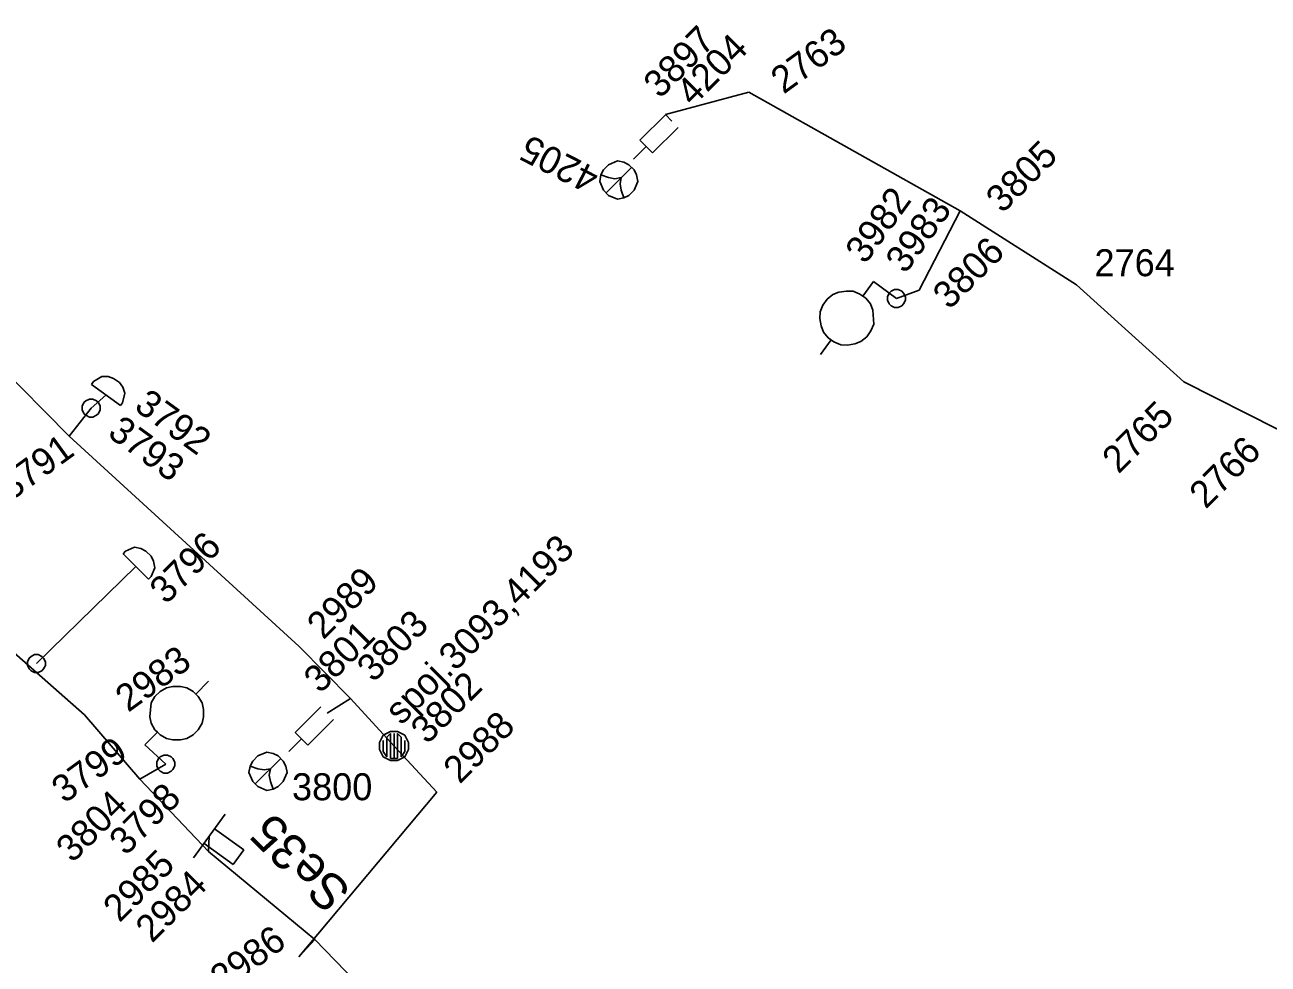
# Model space of a CAD drawing. Extents: x -535557 to -534097, y -1142175 to -1136716.
# Drawn here: x -534941.76 to -534907.24, y -1138930.06 to -1138903.97 of the extents above; entities that cross this region are included whole.
import ezdxf

# ---------------------------------------------------------------- set-up
doc = ezdxf.new("R2010")
doc.units = 0
doc.layers.add('Default', color=7, linetype='Continuous')
doc.layers.add('SS_SZDC', color=7, linetype='Continuous')

# ---------------------------------------------------------------- blocks, each defined once
blk = doc.blocks.new('POINT_DISPLAY')
at = {"layer": 'Default'}
blk.add_line((0, 0), (0, 0), dxfattribs=at)

msp = doc.modelspace()

# ---------------------------------------------------------------- linework, layer by layer
at = {"layer": 'SS_SZDC'}
for p, q in [((-534921.659, -1138905.84), (-534923.97, -1138906.459)), ((-534921.659, -1138905.84), (-534915.789, -1138909.129)), ((-534924.683, -1138907.17), (-534923.976, -1138906.463)), ((-534923.97, -1138906.459), (-534923.8, -1138906.639)), ((-534923.623, -1138906.816), (-534924.33, -1138907.523)), ((-534924.33, -1138907.523), (-534924.683, -1138907.17)), ((-534924.507, -1138907.347), (-534924.86, -1138907.7)), ((-534925.764, -1138908.138), (-534925.694, -1138907.997)), ((-534925.694, -1138907.997), (-534925.552, -1138907.855)), ((-534925.623, -1138908.633), (-534924.916, -1138907.926)), ((-534925.552, -1138907.855), (-534925.305, -1138907.749)), ((-534925.305, -1138907.749), (-534925.128, -1138907.785)), ((-534925.128, -1138907.785), (-534924.987, -1138907.855)), ((-534924.987, -1138907.855), (-534924.845, -1138907.997)), ((-534924.845, -1138907.997), (-534924.775, -1138908.138)), ((-534925.8, -1138908.315), (-534925.764, -1138908.138)), ((-534925.694, -1138908.562), (-534925.8, -1138908.315)), ((-534925.552, -1138908.209), (-534925.764, -1138908.138)), ((-534925.376, -1138908.244), (-534925.552, -1138908.209)), ((-534925.199, -1138908.209), (-534925.376, -1138908.244)), ((-534925.199, -1138908.209), (-534925.234, -1138908.386)), ((-534924.739, -1138908.315), (-534924.845, -1138908.562)), ((-534924.775, -1138908.138), (-534924.739, -1138908.315)), ((-534925.552, -1138908.704), (-534925.694, -1138908.562)), ((-534925.305, -1138908.81), (-534925.552, -1138908.704)), ((-534925.234, -1138908.386), (-534925.199, -1138908.562)), ((-534925.199, -1138908.562), (-534925.128, -1138908.774)), ((-534924.987, -1138908.704), (-534925.128, -1138908.774)), ((-534924.845, -1138908.562), (-534924.987, -1138908.704)), ((-534925.128, -1138908.774), (-534925.305, -1138908.81)), ((-534916.93, -1138911.34), (-534915.789, -1138909.129)), ((-534912.56, -1138911.19), (-534915.789, -1138909.129)), ((-534945.189, -1138910.69), (-534940.529, -1138915.389)), ((-534918.199, -1138911.1), (-534918.493, -1138911.504)), ((-534918.199, -1138911.1), (-534917.56, -1138911.569)), ((-534919.482, -1138911.589), (-534919.324, -1138911.457)), ((-534919.324, -1138911.457), (-534919.155, -1138911.394)), ((-534919.155, -1138911.394), (-534918.946, -1138911.361)), ((-534918.946, -1138911.361), (-534918.765, -1138911.368)), ((-534918.765, -1138911.368), (-534918.574, -1138911.445)), ((-534918.574, -1138911.445), (-534918.493, -1138911.504)), ((-534917.81, -1138911.519), (-534917.76, -1138911.419)), ((-534917.76, -1138911.419), (-534917.71, -1138911.369)), ((-534917.71, -1138911.369), (-534917.61, -1138911.319)), ((-534917.61, -1138911.319), (-534917.51, -1138911.319)), ((-534917.56, -1138911.569), (-534916.93, -1138911.34)), ((-534917.51, -1138911.319), (-534917.41, -1138911.369)), ((-534917.41, -1138911.369), (-534917.36, -1138911.419)), ((-534917.36, -1138911.419), (-534917.31, -1138911.519)), ((-534909.579, -1138913.879), (-534912.56, -1138911.19)), ((-534919.677, -1138911.942), (-534919.6, -1138911.751)), ((-534919.6, -1138911.751), (-534919.482, -1138911.589)), ((-534918.493, -1138911.504), (-534918.412, -1138911.563)), ((-534918.412, -1138911.563), (-534918.28, -1138911.721)), ((-534918.28, -1138911.721), (-534918.218, -1138911.89)), ((-534917.81, -1138911.619), (-534917.81, -1138911.519)), ((-534917.76, -1138911.719), (-534917.81, -1138911.619)), ((-534917.71, -1138911.769), (-534917.76, -1138911.719)), ((-534917.61, -1138911.819), (-534917.71, -1138911.769)), ((-534917.51, -1138911.819), (-534917.61, -1138911.819)), ((-534917.41, -1138911.769), (-534917.51, -1138911.819)), ((-534917.36, -1138911.719), (-534917.41, -1138911.769)), ((-534917.31, -1138911.619), (-534917.36, -1138911.719)), ((-534917.31, -1138911.519), (-534917.31, -1138911.619)), ((-534919.684, -1138912.122), (-534919.677, -1138911.942)), ((-534919.651, -1138912.332), (-534919.684, -1138912.122)), ((-534918.218, -1138911.89), (-534918.192, -1138912.28)), ((-534919.588, -1138912.501), (-534919.651, -1138912.332)), ((-534919.456, -1138912.659), (-534919.588, -1138912.501)), ((-534918.269, -1138912.471), (-534918.386, -1138912.633)), ((-534918.192, -1138912.28), (-534918.269, -1138912.471)), ((-534919.375, -1138912.718), (-534919.669, -1138913.122)), ((-534919.294, -1138912.776), (-534919.456, -1138912.659)), ((-534919.103, -1138912.853), (-534919.294, -1138912.776)), ((-534918.923, -1138912.861), (-534919.103, -1138912.853)), ((-534918.713, -1138912.828), (-534918.923, -1138912.861)), ((-534918.544, -1138912.765), (-534918.713, -1138912.828)), ((-534918.386, -1138912.633), (-534918.544, -1138912.765)), ((-534939.855, -1138913.875), (-534939.914, -1138913.956)), ((-534939.627, -1138913.731), (-534939.855, -1138913.875)), ((-534939.447, -1138913.738), (-534939.627, -1138913.731)), ((-534939.297, -1138913.786), (-534939.447, -1138913.738)), ((-534939.135, -1138913.904), (-534939.297, -1138913.786)), ((-534906.979, -1138915.2), (-534909.579, -1138913.879)), ((-534939.914, -1138913.956), (-534939.105, -1138914.543)), ((-534939.043, -1138914.032), (-534939.135, -1138913.904)), ((-534939.046, -1138914.462), (-534938.98, -1138914.201)), ((-534938.98, -1138914.201), (-534939.043, -1138914.032)), ((-534940.17, -1138914.56), (-534940.12, -1138914.46)), ((-534940.17, -1138914.66), (-534940.17, -1138914.56)), ((-534940.12, -1138914.46), (-534940.07, -1138914.41)), ((-534940.07, -1138914.41), (-534939.97, -1138914.36)), ((-534939.97, -1138914.36), (-534939.87, -1138914.36)), ((-534939.51, -1138914.25), (-534939.92, -1138914.61)), ((-534939.87, -1138914.36), (-534939.77, -1138914.41)), ((-534939.77, -1138914.41), (-534939.72, -1138914.46)), ((-534939.72, -1138914.46), (-534939.67, -1138914.56)), ((-534939.67, -1138914.56), (-534939.67, -1138914.66)), ((-534939.105, -1138914.543), (-534939.046, -1138914.462)), ((-534939.92, -1138914.61), (-534940.529, -1138915.389)), ((-534940.12, -1138914.76), (-534940.17, -1138914.66)), ((-534940.07, -1138914.81), (-534940.12, -1138914.76)), ((-534939.97, -1138914.86), (-534940.07, -1138914.81)), ((-534939.87, -1138914.86), (-534939.97, -1138914.86)), ((-534939.77, -1138914.81), (-534939.87, -1138914.86)), ((-534939.72, -1138914.76), (-534939.77, -1138914.81)), ((-534939.67, -1138914.66), (-534939.72, -1138914.76)), ((-534940.529, -1138915.389), (-534934.14, -1138921.239)), ((-534940.1, -1138923.129), (-534945.55, -1138918.36)), ((-534938.962, -1138918.585), (-534939.033, -1138918.656)), ((-534939.033, -1138918.656), (-534938.326, -1138919.363)), ((-534938.715, -1138918.479), (-534938.962, -1138918.585)), ((-534938.538, -1138918.515), (-534938.715, -1138918.479)), ((-534938.397, -1138918.585), (-534938.538, -1138918.515)), ((-534938.255, -1138918.727), (-534938.397, -1138918.585)), ((-534938.185, -1138918.868), (-534938.255, -1138918.727)), ((-534938.68, -1138919.01), (-534941.439, -1138921.709)), ((-534938.255, -1138919.292), (-534938.149, -1138919.045)), ((-534938.149, -1138919.045), (-534938.185, -1138918.868)), ((-534938.326, -1138919.363), (-534938.255, -1138919.292)), ((-534941.589, -1138921.509), (-534941.489, -1138921.459)), ((-534941.489, -1138921.459), (-534941.389, -1138921.459)), ((-534941.389, -1138921.459), (-534941.289, -1138921.509)), ((-534932.72, -1138922.68), (-534934.14, -1138921.239)), ((-534941.689, -1138921.659), (-534941.639, -1138921.559)), ((-534941.689, -1138921.759), (-534941.689, -1138921.659)), ((-534941.639, -1138921.859), (-534941.689, -1138921.759)), ((-534941.639, -1138921.559), (-534941.589, -1138921.509)), ((-534941.289, -1138921.509), (-534941.239, -1138921.559)), ((-534941.239, -1138921.559), (-534941.189, -1138921.659)), ((-534941.189, -1138921.759), (-534941.239, -1138921.859)), ((-534941.189, -1138921.659), (-534941.189, -1138921.759)), ((-534941.589, -1138921.909), (-534941.639, -1138921.859)), ((-534941.489, -1138921.959), (-534941.589, -1138921.909)), ((-534941.389, -1138921.959), (-534941.489, -1138921.959)), ((-534941.289, -1138921.909), (-534941.389, -1138921.959)), ((-534941.239, -1138921.859), (-534941.289, -1138921.909)), ((-534938.147, -1138922.626), (-534938.005, -1138922.485)), ((-534938.005, -1138922.485), (-534937.828, -1138922.379)), ((-534937.828, -1138922.379), (-534937.652, -1138922.343)), ((-534937.652, -1138922.343), (-534937.44, -1138922.343)), ((-534937.44, -1138922.343), (-534937.263, -1138922.379)), ((-534937.263, -1138922.379), (-534937.086, -1138922.485)), ((-534937.086, -1138922.485), (-534936.945, -1138922.626)), ((-534937.015, -1138922.555), (-534936.662, -1138922.202)), ((-534938.288, -1138923.192), (-534938.253, -1138922.803)), ((-534938.253, -1138922.803), (-534938.147, -1138922.626)), ((-534936.945, -1138922.626), (-534936.839, -1138922.803)), ((-534936.839, -1138922.803), (-534936.803, -1138922.98)), ((-534933.369, -1138923.09), (-534932.72, -1138922.68)), ((-534931.51, -1138924), (-534932.72, -1138922.68)), ((-534940.1, -1138923.129), (-534938.569, -1138924.92)), ((-534938.253, -1138923.368), (-534938.288, -1138923.192)), ((-534936.803, -1138923.192), (-534936.839, -1138923.368)), ((-534936.803, -1138922.98), (-534936.803, -1138923.192)), ((-534934.253, -1138923.62), (-534933.546, -1138922.913)), ((-534938.147, -1138923.545), (-534938.253, -1138923.368)), ((-534938.076, -1138923.616), (-534938.147, -1138923.545)), ((-534936.945, -1138923.545), (-534937.086, -1138923.687)), ((-534936.839, -1138923.368), (-534936.945, -1138923.545)), ((-534933.193, -1138923.266), (-534933.9, -1138923.973)), ((-534938.43, -1138923.969), (-534938.076, -1138923.616)), ((-534938.005, -1138923.687), (-534938.076, -1138923.616)), ((-534937.828, -1138923.793), (-534938.005, -1138923.687)), ((-534937.652, -1138923.828), (-534937.828, -1138923.793)), ((-534937.44, -1138923.828), (-534937.652, -1138923.828)), ((-534937.263, -1138923.793), (-534937.44, -1138923.828)), ((-534937.086, -1138923.687), (-534937.263, -1138923.793)), ((-534934.077, -1138923.797), (-534934.43, -1138924.15)), ((-534933.9, -1138923.973), (-534934.253, -1138923.62)), ((-534931.91, -1138923.9), (-534931.81, -1138923.7)), ((-534931.91, -1138924.1), (-534931.91, -1138923.9)), ((-534931.81, -1138923.7), (-534931.61, -1138923.6)), ((-534931.81, -1138923.85), (-534931.81, -1138924.15)), ((-534931.71, -1138923.75), (-534931.61, -1138923.65)), ((-534931.71, -1138924.3), (-534931.71, -1138923.75)), ((-534931.61, -1138923.6), (-534931.41, -1138923.6)), ((-534931.61, -1138923.65), (-534931.61, -1138924.35)), ((-534931.51, -1138924.35), (-534931.51, -1138923.65)), ((-534931.41, -1138923.6), (-534931.21, -1138923.7)), ((-534931.41, -1138924.35), (-534931.41, -1138923.65)), ((-534931.41, -1138923.65), (-534931.31, -1138923.75)), ((-534931.31, -1138923.75), (-534931.31, -1138924.3)), ((-534931.21, -1138923.7), (-534931.11, -1138923.9)), ((-534931.21, -1138924.15), (-534931.21, -1138923.85)), ((-534931.11, -1138923.9), (-534931.11, -1138924.1)), ((-534937.85, -1138924.5), (-534938.43, -1138923.969)), ((-534938, -1138924.3), (-534937.9, -1138924.25)), ((-534937.9, -1138924.25), (-534937.8, -1138924.25)), ((-534937.8, -1138924.25), (-534937.7, -1138924.3)), ((-534935.292, -1138924.275), (-534935.045, -1138924.169)), ((-534935.045, -1138924.169), (-534934.868, -1138924.205)), ((-534934.868, -1138924.205), (-534934.727, -1138924.275)), ((-534931.81, -1138924.3), (-534931.91, -1138924.1)), ((-534931.81, -1138924.15), (-534931.71, -1138924.3)), ((-534931.51, -1138924), (-534930.319, -1138925.28)), ((-534931.31, -1138924.3), (-534931.21, -1138924.15)), ((-534931.11, -1138924.1), (-534931.21, -1138924.3)), ((-534938.569, -1138924.92), (-534937.85, -1138924.5)), ((-534938.1, -1138924.45), (-534938.05, -1138924.35)), ((-534938.1, -1138924.55), (-534938.1, -1138924.45)), ((-534938.05, -1138924.65), (-534938.1, -1138924.55)), ((-534938.05, -1138924.35), (-534938, -1138924.3)), ((-534937.7, -1138924.3), (-534937.65, -1138924.35)), ((-534937.65, -1138924.35), (-534937.6, -1138924.45)), ((-534937.6, -1138924.55), (-534937.65, -1138924.65)), ((-534937.6, -1138924.45), (-534937.6, -1138924.55)), ((-534935.54, -1138924.735), (-534935.504, -1138924.558)), ((-534935.504, -1138924.558), (-534935.434, -1138924.417)), ((-534935.292, -1138924.629), (-534935.504, -1138924.558)), ((-534935.434, -1138924.417), (-534935.292, -1138924.275)), ((-534935.363, -1138925.053), (-534934.656, -1138924.346)), ((-534934.727, -1138924.275), (-534934.585, -1138924.417)), ((-534934.585, -1138924.417), (-534934.515, -1138924.558)), ((-534934.515, -1138924.558), (-534934.479, -1138924.735)), ((-534931.61, -1138924.4), (-534931.81, -1138924.3)), ((-534931.61, -1138924.35), (-534931.41, -1138924.35)), ((-534931.41, -1138924.4), (-534931.61, -1138924.4)), ((-534931.21, -1138924.3), (-534931.41, -1138924.4)), ((-534936.659, -1138926.93), (-534938.569, -1138924.92)), ((-534938, -1138924.7), (-534938.05, -1138924.65)), ((-534937.9, -1138924.75), (-534938, -1138924.7)), ((-534937.8, -1138924.75), (-534937.9, -1138924.75)), ((-534937.7, -1138924.7), (-534937.8, -1138924.75)), ((-534937.65, -1138924.65), (-534937.7, -1138924.7)), ((-534935.434, -1138924.982), (-534935.54, -1138924.735)), ((-534935.116, -1138924.664), (-534935.292, -1138924.629)), ((-534934.939, -1138924.629), (-534935.116, -1138924.664)), ((-534934.939, -1138924.629), (-534934.974, -1138924.806)), ((-534934.974, -1138924.806), (-534934.939, -1138924.982)), ((-534934.479, -1138924.735), (-534934.585, -1138924.982)), ((-534935.292, -1138925.124), (-534935.434, -1138924.982)), ((-534935.045, -1138925.23), (-534935.292, -1138925.124)), ((-534934.868, -1138925.194), (-534935.045, -1138925.23)), ((-534934.939, -1138924.982), (-534934.868, -1138925.194)), ((-534934.727, -1138925.124), (-534934.868, -1138925.194)), ((-534934.585, -1138924.982), (-534934.727, -1138925.124)), ((-534930.319, -1138925.28), (-534934.149, -1138929.85)), ((-534936.199, -1138925.893), (-534937.08, -1138927.106)), ((-534936.493, -1138926.297), (-534935.684, -1138926.885)), ((-534936.659, -1138926.93), (-534936.64, -1138926.5)), ((-534935.977, -1138927.29), (-534936.786, -1138926.702)), ((-534933.71, -1138929.37), (-534936.659, -1138926.93)), ((-534935.684, -1138926.885), (-534935.977, -1138927.29)), ((-534933.71, -1138929.37), (-534934.149, -1138929.85)), ((-534928.239, -1138935), (-534933.71, -1138929.37))]:
    msp.add_line(p, q, dxfattribs=at)

# ---------------------------------------------------------------- block references
for p in [(-534921.659, -1138905.84), (-534923.97, -1138906.459), (-534923.8, -1138906.639), (-534925.27, -1138908.28), (-534915.789, -1138909.129), (-534918.199, -1138911.1), (-534916.93, -1138911.34), (-534912.56, -1138911.19), (-534917.56, -1138911.569), (-534917.56, -1138911.569), (-534909.579, -1138913.879), (-534939.51, -1138914.25), (-534939.92, -1138914.61), (-534939.92, -1138914.61), (-534940.529, -1138915.389), (-534938.68, -1138919.01), (-534934.14, -1138921.239), (-534941.439, -1138921.709), (-534941.439, -1138921.709), (-534932.72, -1138922.68), (-534940.1, -1138923.129), (-534933.369, -1138923.09), (-534938.43, -1138923.969), (-534931.51, -1138924), (-534937.85, -1138924.5), (-534937.85, -1138924.5), (-534938.569, -1138924.92), (-534935.01, -1138924.7), (-534930.319, -1138925.28), (-534936.64, -1138926.5), (-534936.659, -1138926.93), (-534933.71, -1138929.37), (-534934.149, -1138929.85)]:
    msp.add_blockref('POINT_DISPLAY', p, dxfattribs=at)

# ---------------------------------------------------------------- texts
for s, height, rotation, p in [('3897', 0.75, 45, (-534924.124, -1138906.04)), ('2763', 0.75, 36, (-534920.692, -1138905.907)), ('4204', 0.75, 45, (-534923.213, -1138906.256)), ('4205', 0.75, 153, (-534925.761, -1138908.018)), ('3805', 0.75, 45, (-534914.616, -1138909.226)), ('3982', 0.75, 54, (-534918.427, -1138910.642)), ('3983', 0.75, 54, (-534917.311, -1138910.909)), ('3806', 0.75, 45, (-534916.09, -1138911.901)), ('3792', 0.75, 324, (-534938.757, -1138914.639)), ('2765', 0.75, 45, (-534911.389, -1138916.46)), ('3793', 0.75, 324, (-534939.496, -1138915.378)), ('3791', 0.75, 36, (-534942.14, -1138917.204)), ('2766', 0.75, 45, (-534908.97, -1138917.435)), ('3796', 0.75, 45, (-534937.838, -1138920.089)), ('spoj.3093,4193', 0.74999, 45, (-534931.308, -1138923.441)), ('2989', 0.75, 45, (-534933.47, -1138921.069)), ('3803', 0.75, 45, (-534932.081, -1138922.257)), ('3801', 0.75, 45, (-534933.559, -1138922.565)), ('2983', 0.75, 36, (-534938.891, -1138923.08)), ('3802', 0.75, 45, (-534930.587, -1138923.974)), ('2988', 0.75, 45, (-534929.683, -1138925.074)), ('3799', 0.75, 36, (-534940.661, -1138925.612)), ('3804', 0.75, 45, (-534940.437, -1138927.269)), ('3798', 0.75, 45, (-534938.959, -1138927.068)), ('Se35', 1, 135.3757, (-534932.657, -1138927.996)), ('2985', 0.75, 45, (-534939.129, -1138928.923)), ('2984', 0.75, 45, (-534938.228, -1138929.489)), ('2986', 0.75, 36, (-534936.26, -1138930.85))]:
    msp.add_text(s, height=height, rotation=rotation, dxfattribs=at).set_placement(p)
for s, p in [('2764', (-534912.061, -1138910.95)), ('3800', (-534934.343, -1138925.505))]:
    msp.add_text(s, height=0.75, dxfattribs=at).set_placement(p)

doc.saveas('drawing.dxf')
